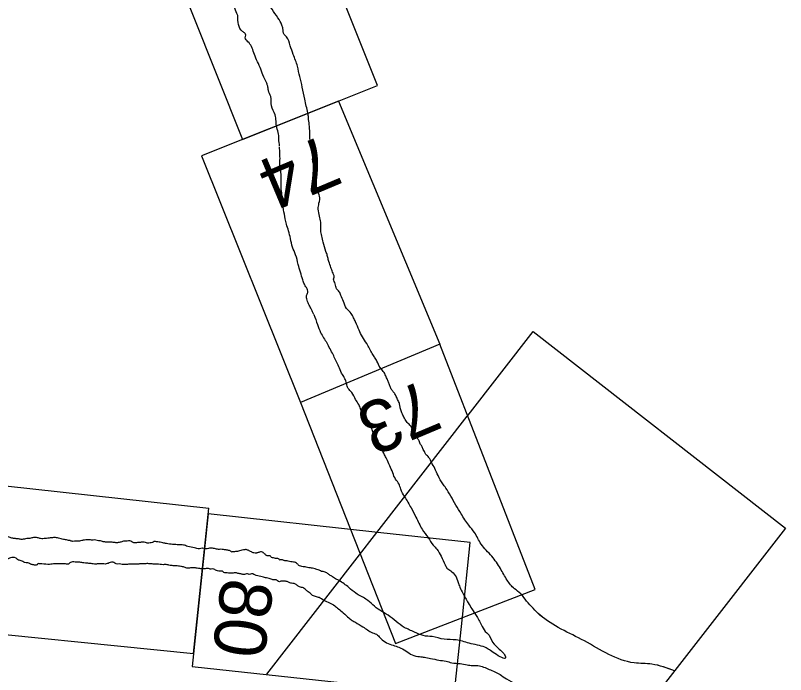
# Model space of a CAD drawing. Extents: x 3888273 to 3909528, y 158682 to 181032.
# Drawn here: x 3893120 to 3893985, y 169308 to 170048 of the extents above; entities that cross this region are included whole.
import ezdxf

# ---------------------------------------------------------------- set-up
doc = ezdxf.new("R2010")
doc.units = 0
doc.layers.add('V-ANNO-NPLT', color=7, linetype='Continuous')

msp = doc.modelspace()

# ---------------------------------------------------------------- linework, layer by layer
at = {"layer": 'V-ANNO-NPLT'}
msp.add_line((3893596.7767504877, 169679.04043995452), (3893440.5777504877, 169613.2944399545), dxfattribs=at)
for points in [[(3893424.0887504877, 170227.02143995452), (3893262.306750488, 170192.11143995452), (3893375.264750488, 169908.70643995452)], [(3893526.880750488, 169969.32043995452), (3893424.0887504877, 170227.02143995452)], [(3893375.264750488, 169908.70643995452), (3893526.880750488, 169969.32043995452)], [(3893482.911750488, 169951.7424399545), (3893329.3047504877, 169890.33043995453), (3893440.5777504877, 169613.2944399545)], [(3893482.911750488, 169951.7424399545), (3893596.7767504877, 169679.04043995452)], [(3893701.646750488, 169693.23243995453), (3893984.951750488, 169472.60243995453), (3893597.8817504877, 168975.12443995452), (3893314.383750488, 169195.50543995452)], [(3893628.490750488, 169599.20943995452), (3893701.646750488, 169693.23243995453)], [(3893596.7767504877, 169679.04043995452), (3893440.5777504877, 169613.2944399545), (3893547.056750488, 169343.00643995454), (3893704.035750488, 169403.54843995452)], [(3893704.035750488, 169403.54843995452), (3893596.7767504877, 169679.04043995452)], [(3893402.5037504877, 169308.7614399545), (3893627.5607504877, 169598.0144399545)], [(3893041.018750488, 169527.3134399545), (3893023.132750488, 169361.64843995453), (3893320.382750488, 169331.99143995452)], [(3893041.018750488, 169527.3134399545), (3893337.623750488, 169494.82243995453)], [(3893320.382750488, 169331.99143995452), (3893337.623750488, 169494.82243995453)], [(3893336.960750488, 169488.55343995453), (3893318.811750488, 169317.15343995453), (3893613.059750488, 169285.40243995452), (3893622.102750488, 169372.65443995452)], [(3893527.3107504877, 169467.69943995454), (3893336.960750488, 169488.55343995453)], [(3893630.778750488, 169456.36443995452), (3893527.3107504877, 169467.69943995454)], [(3893622.102750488, 169372.65443995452), (3893630.778750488, 169456.36443995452)]]:
    msp.add_lwpolyline(points, dxfattribs=at)
for points in [[(3893369.980750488, 170047.80543995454), (3893366.641750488, 170055.86643995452), (3893363.471750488, 170064.6884399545), (3893360.456750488, 170072.04343995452), (3893358.411750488, 170077.27143995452), (3893355.616750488, 170084.8974399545), (3893351.1427504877, 170094.32243995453), (3893348.765750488, 170098.03243995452), (3893346.7737504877, 170102.77043995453), (3893345.2197504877, 170108.0524399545), (3893341.766750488, 170114.86343995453), (3893340.744750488, 170117.47843995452), (3893340.2737504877, 170121.88443995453), (3893339.855750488, 170125.80043995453), (3893340.737750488, 170129.11143995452), (3893339.130750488, 170134.88143995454), (3893337.899750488, 170139.4544399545), (3893336.519750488, 170147.7234399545), (3893335.829750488, 170151.85843995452), (3893333.672750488, 170155.83843995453), (3893332.177750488, 170162.85743995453), (3893331.112750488, 170168.18943995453)], [(3893448.8047504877, 169938.24643995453), (3893445.249750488, 169953.7694399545), (3893442.4897504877, 169967.27743995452), (3893439.579750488, 169979.12743995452), (3893437.028750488, 169990.68643995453), (3893432.319750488, 170003.98943995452), (3893428.967750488, 170013.82043995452), (3893424.605750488, 170023.87343995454), (3893422.018750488, 170026.55743995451), (3893420.674750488, 170032.98543995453), (3893419.607750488, 170036.81643995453), (3893415.0947504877, 170045.21043995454), (3893408.4927504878, 170054.69843995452), (3893399.039750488, 170072.42643995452)], [(3893417.0267504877, 169901.1664399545), (3893416.192750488, 169908.96343995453), (3893415.926750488, 169914.52143995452), (3893413.792750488, 169922.18143995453), (3893411.974750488, 169936.11843995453), (3893407.902750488, 169946.5304399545), (3893407.150750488, 169956.63743995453), (3893404.436750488, 169963.5794399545), (3893403.590750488, 169968.41843995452), (3893402.592750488, 169971.5984399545), (3893398.301750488, 169981.00143995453), (3893395.087750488, 169989.53443995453), (3893391.224750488, 169997.99743995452), (3893388.082750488, 170005.8784399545), (3893385.3677504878, 170012.8214399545), (3893381.4927504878, 170018.32443995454), (3893378.406750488, 170022.5984399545), (3893379.068750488, 170025.6254399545), (3893378.211750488, 170027.50643995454), (3893375.332750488, 170029.83043995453), (3893369.980750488, 170047.80543995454)], [(3893468.8757504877, 169782.9274399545), (3893465.8987504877, 169793.23243995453), (3893464.2137504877, 169800.23843995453), (3893463.210750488, 169806.69243995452), (3893463.178750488, 169815.74643995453), (3893461.833750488, 169822.4764399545), (3893460.357750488, 169830.44143995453), (3893461.208750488, 169837.0904399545), (3893461.927750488, 169844.97443995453), (3893459.3477504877, 169851.57343995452), (3893458.223750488, 169862.07443995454), (3893456.616750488, 169871.27443995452), (3893456.374750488, 169879.3704399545), (3893454.399750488, 169883.22143995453), (3893454.3587504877, 169889.46443995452), (3893451.470750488, 169904.77643995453), (3893450.899750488, 169915.96143995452), (3893450.1827504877, 169925.56743995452), (3893449.391750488, 169932.97943995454), (3893448.801750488, 169938.25743995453)], [(3893443.0237504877, 169751.08543995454), (3893437.940750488, 169768.40943995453), (3893434.897750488, 169779.3324399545), (3893431.5007504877, 169787.71743995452), (3893429.208750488, 169797.47043995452), (3893427.048750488, 169805.98843995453), (3893424.678750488, 169813.54543995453), (3893423.399750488, 169819.65743995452), (3893421.382750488, 169829.75143995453), (3893419.995750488, 169842.7234399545), (3893418.620750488, 169858.50743995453), (3893418.732750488, 169869.1394399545), (3893417.268750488, 169879.9164399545), (3893417.434750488, 169887.11943995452), (3893417.061750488, 169896.44943995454), (3893417.0067504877, 169899.8784399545)], [(3893521.052750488, 169668.51743995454), (3893517.978750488, 169673.89643995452), (3893514.763750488, 169679.76543995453), (3893509.851750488, 169687.00443995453), (3893506.1887504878, 169694.6364399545), (3893502.363750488, 169703.80143995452), (3893500.052750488, 169708.47143995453), (3893497.459750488, 169713.3704399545), (3893492.198750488, 169719.0224399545), (3893488.765750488, 169726.93643995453), (3893485.724750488, 169733.59743995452), (3893483.979750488, 169737.8104399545), (3893481.039750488, 169741.1204399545), (3893479.414750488, 169746.63843995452), (3893477.561750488, 169751.87443995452), (3893478.082750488, 169754.25843995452), (3893476.457750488, 169759.77643995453), (3893474.603750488, 169765.01243995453), (3893472.357750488, 169771.49943995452), (3893471.070750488, 169776.27943995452), (3893469.837750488, 169780.54543995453), (3893468.8757504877, 169782.9274399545)], [(3893455.524750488, 169712.1694399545), (3893454.732750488, 169713.76243995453), (3893452.084750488, 169719.17343995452), (3893449.490750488, 169724.07243995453), (3893447.583750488, 169729.8184399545), (3893447.1997504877, 169733.4004399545), (3893448.6347504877, 169736.91443995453), (3893447.0097504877, 169742.43343995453), (3893444.808750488, 169746.08143995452), (3893443.0237504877, 169751.08543995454)], [(3893455.524750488, 169712.1694399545), (3893459.548750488, 169700.92543995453), (3893463.064750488, 169691.9354399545), (3893470.124750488, 169680.3484399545)], [(3893492.0947504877, 169634.97843995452), (3893490.281750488, 169640.1854399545), (3893487.459750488, 169644.80143995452), (3893484.363750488, 169651.97443995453), (3893481.095750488, 169658.35343995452), (3893478.3927504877, 169664.2754399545), (3893475.406750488, 169670.42543995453), (3893471.853750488, 169677.0334399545), (3893470.2197504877, 169680.2234399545), (3893470.124750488, 169680.3484399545)], [(3893587.301750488, 169546.27143995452), (3893586.214750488, 169548.68243995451), (3893584.578750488, 169551.87243995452), (3893582.825750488, 169553.75643995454), (3893581.126750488, 169555.1284399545), (3893579.491750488, 169558.31743995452), (3893578.195750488, 169560.76743995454), (3893576.505750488, 169564.46843995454), (3893574.925750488, 169567.14643995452), (3893573.181750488, 169571.35843995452), (3893571.089750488, 169573.98343995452), (3893568.953750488, 169579.44743995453), (3893567.090750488, 169582.35443995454), (3893564.835750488, 169586.51243995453), (3893561.382750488, 169589.76843995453), (3893557.766750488, 169594.55843995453), (3893555.4557504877, 169599.22943995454), (3893553.373750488, 169604.18143995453), (3893552.140750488, 169608.44943995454), (3893551.4757504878, 169612.25843995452), (3893549.448750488, 169616.70043995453), (3893547.420750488, 169621.14243995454), (3893545.2197504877, 169624.78843995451), (3893542.845750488, 169627.64143995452), (3893541.156750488, 169631.34243995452), (3893539.694750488, 169635.32643995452), (3893538.004750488, 169639.02743995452), (3893536.261750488, 169643.24043995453), (3893533.385750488, 169648.36843995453), (3893529.822750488, 169652.64643995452), (3893526.215750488, 169659.76643995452), (3893523.676750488, 169664.15343995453), (3893521.052750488, 169668.51743995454)], [(3893557.320750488, 169507.73843995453), (3893552.953750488, 169516.19143995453), (3893551.045750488, 169521.9384399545), (3893547.090750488, 169527.46943995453), (3893543.995750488, 169534.64343995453), (3893540.561750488, 169542.55743995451), (3893537.1287504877, 169550.47143995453), (3893534.873750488, 169554.62943995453), (3893531.156750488, 169562.7724399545), (3893528.116750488, 169569.43443995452), (3893525.184750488, 169575.07343995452), (3893522.133750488, 169579.40643995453), (3893520.335750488, 169584.13043995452), (3893518.819750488, 169588.62643995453), (3893517.413750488, 169592.09943995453), (3893513.5037504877, 169594.79043995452), (3893511.760750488, 169599.00143995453), (3893509.558750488, 169602.64943995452), (3893507.869750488, 169606.34943995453), (3893505.788750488, 169611.30343995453), (3893502.3447504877, 169616.88743995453), (3893497.887750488, 169624.6934399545), (3893494.0437504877, 169629.20143995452), (3893492.0947504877, 169634.97843995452)], [(3893694.181750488, 169390.54743995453), (3893687.7567504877, 169398.70943995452), (3893680.524750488, 169404.55143995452), (3893672.339750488, 169414.14543995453), (3893664.8957504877, 169427.12143995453), (3893655.156750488, 169440.95643995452), (3893643.240750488, 169454.5604399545), (3893635.795750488, 169467.53643995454), (3893629.4187504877, 169475.67043995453), (3893620.7337504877, 169488.56443995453), (3893614.8787504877, 169498.3564399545), (3893609.062750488, 169508.53643995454), (3893603.468750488, 169517.51843995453), (3893600.2227504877, 169522.13143995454), (3893594.818750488, 169531.46843995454), (3893591.223750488, 169539.34643995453), (3893587.301750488, 169546.27143995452)], [(3893557.320750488, 169507.73843995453), (3893564.555750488, 169495.2314399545), (3893570.075750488, 169484.80543995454), (3893577.0347504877, 169471.22743995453), (3893583.698750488, 169461.88043995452), (3893589.417750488, 169453.26843995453), (3893593.473750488, 169448.7124399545), (3893598.397750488, 169440.8674399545), (3893602.931750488, 169431.23043995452), (3893604.882750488, 169427.54543995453), (3893609.011750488, 169424.51043995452), (3893613.948750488, 169419.52743995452), (3893617.544750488, 169411.6504399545), (3893619.215750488, 169406.32043995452), (3893622.694750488, 169399.53243995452), (3893628.817750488, 169388.61843995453), (3893632.729750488, 169381.85343995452), (3893638.2937504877, 169373.4924399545), (3893644.3107504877, 169362.17943995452), (3893649.4157504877, 169355.0194399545), (3893650.266750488, 169354.3324399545), (3893656.089750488, 169344.7074399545), (3893663.5547504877, 169336.6884399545), (3893668.493750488, 169331.7044399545), (3893670.649750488, 169326.97943995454), (3893658.576750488, 169331.75743995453), (3893647.3587504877, 169338.82843995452), (3893629.6427504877, 169343.39343995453), (3893615.042750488, 169347.1014399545), (3893601.801750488, 169347.77143995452), (3893588.2677504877, 169350.7424399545), (3893578.235750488, 169351.88243995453), (3893568.4557504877, 169355.8024399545), (3893556.9127504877, 169361.18243995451), (3893538.902750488, 169374.6964399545), (3893529.4927504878, 169380.30743995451), (3893521.715750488, 169386.44743995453), (3893513.823750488, 169392.96443995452), (3893502.532750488, 169399.3484399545), (3893494.737750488, 169405.82043995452), (3893483.6597504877, 169413.88843995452)], [(3893120.430750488, 169460.69043995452), (3893116.4187504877, 169461.34143995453), (3893112.331750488, 169462.69943995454), (3893109.700750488, 169463.85443995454), (3893106.169750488, 169466.70543995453), (3893101.569750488, 169467.83143995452), (3893098.070750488, 169468.71443995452), (3893095.868750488, 169469.19843995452), (3893092.016750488, 169470.0444399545), (3893086.0747504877, 169470.31143995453), (3893082.967750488, 169470.87943995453), (3893079.664750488, 169471.60443995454), (3893076.203750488, 169472.13443995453), (3893072.312750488, 169473.33443995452), (3893069.604750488, 169475.1964399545), (3893066.264750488, 169476.27743995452), (3893063.157750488, 169476.84443995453), (3893059.854750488, 169477.56943995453), (3893057.140750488, 169477.81943995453), (3893054.387750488, 169478.42343995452), (3893051.047750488, 169479.50443995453), (3893049.478750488, 169480.77143995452), (3893048.928750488, 169480.89243995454)], [(3893181.957750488, 169458.52443995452), (3893181.223750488, 169458.5254399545), (3893176.819750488, 169459.4924399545), (3893174.459750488, 169459.7804399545), (3893168.916750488, 169461.34343995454), (3893164.197750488, 169461.9194399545), (3893159.590750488, 169461.43143995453), (3893153.9217504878, 169460.83043995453), (3893148.727750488, 169460.81943995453), (3893145.227750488, 169461.70243995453), (3893140.8987504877, 169461.96143995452), (3893136.527750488, 169460.96043995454), (3893133.141750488, 169460.78143995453), (3893127.8647504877, 169459.86543995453), (3893124.049750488, 169460.3564399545), (3893122.2397504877, 169460.52443995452), (3893120.430750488, 169460.69043995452)], [(3893194.851750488, 169458.60043995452), (3893192.281750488, 169458.0524399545), (3893188.5377504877, 169457.7344399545), (3893185.079750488, 169457.68343995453), (3893182.9697504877, 169457.89343995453), (3893181.8447504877, 169458.51243995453)], [(3893209.388750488, 169459.31543995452), (3893205.900750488, 169458.98843995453), (3893203.3447504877, 169459.43343995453), (3893199.604750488, 169459.21643995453), (3893196.4157504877, 169458.87943995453), (3893194.851750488, 169458.60043995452)], [(3893254.075750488, 169455.88743995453), (3893253.4157504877, 169455.95543995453), (3893251.734750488, 169456.66843995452), (3893250.954750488, 169457.29843995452), (3893248.726750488, 169458.13143995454), (3893246.0637504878, 169458.02843995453), (3893243.948750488, 169457.80443995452), (3893241.639750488, 169457.73843995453), (3893239.914750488, 169457.19843995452), (3893237.837750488, 169456.62243995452), (3893235.7227504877, 169456.39943995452), (3893233.997750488, 169455.86043995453), (3893232.354750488, 169456.22043995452), (3893230.007750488, 169456.50743995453), (3893228.206750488, 169456.67343995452), (3893225.349750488, 169456.72743995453), (3893222.686750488, 169456.62343995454), (3893220.691750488, 169456.94743995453), (3893219.049750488, 169457.30743995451), (3893215.021750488, 169458.30743995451), (3893212.320750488, 169458.55643995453), (3893209.388750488, 169459.31543995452)], [(3893262.6347504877, 169456.70943995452), (3893260.922750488, 169456.46943995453), (3893258.752750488, 169456.37143995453), (3893256.334750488, 169456.15943995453), (3893254.075750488, 169455.88743995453)], [(3893271.521750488, 169456.17243995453), (3893269.150750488, 169455.48243995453), (3893267.6657504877, 169456.03743995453), (3893264.927750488, 169456.63843995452), (3893262.6347504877, 169456.70943995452)], [(3893364.002750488, 169445.76343995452), (3893363.7337504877, 169445.69143995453), (3893362.4757504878, 169446.40143995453), (3893361.403750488, 169446.96343995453), (3893357.925750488, 169447.94443995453), (3893353.999750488, 169448.37143995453), (3893350.925750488, 169448.72043995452), (3893348.406750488, 169448.62343995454), (3893346.332750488, 169449.07843995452), (3893341.5207504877, 169449.9194399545), (3893338.2967504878, 169450.08343995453), (3893335.6997504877, 169449.13443995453), (3893333.442750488, 169449.73743995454), (3893331.072750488, 169449.82443995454), (3893329.885750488, 169449.8674399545), (3893327.2537504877, 169449.25143995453), (3893324.1797504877, 169449.60043995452), (3893321.403750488, 169450.3184399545), (3893313.814750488, 169451.87743995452), (3893309.079750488, 169453.5684399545), (3893303.669750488, 169453.67143995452), (3893300.411750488, 169454.1694399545), (3893296.855750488, 169454.30043995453), (3893290.005750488, 169455.2614399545), (3893286.044750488, 169456.0224399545), (3893282.934750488, 169456.70543995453), (3893277.638750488, 169457.32543995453), (3893276.119750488, 169457.33343995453), (3893274.374750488, 169456.30543995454), (3893271.521750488, 169456.17243995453)], [(3893377.860750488, 169448.3214399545), (3893374.766750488, 169447.68143995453), (3893371.9047504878, 169446.84543995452), (3893367.669750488, 169446.21943995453), (3893365.036750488, 169445.9054399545), (3893364.002750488, 169445.76343995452)], [(3893400.7737504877, 169443.20243995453), (3893399.314750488, 169444.22843995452), (3893398.390750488, 169444.97443995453), (3893396.764750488, 169445.98343995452), (3893395.430750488, 169445.84143995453), (3893393.6487504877, 169445.1474399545), (3893392.1657504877, 169444.8214399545), (3893391.015750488, 169444.53143995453), (3893388.127750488, 169444.7314399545), (3893386.5717504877, 169445.07243995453), (3893385.315750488, 169445.78443995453), (3893383.5407504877, 169446.60743995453), (3893382.283750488, 169447.31643995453), (3893380.877750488, 169447.84343995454), (3893379.4727504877, 169448.36943995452), (3893377.860750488, 169448.3214399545)], [(3893183.369750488, 169434.2834399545), (3893181.572750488, 169433.48043995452), (3893180.939750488, 169432.69743995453), (3893176.4927504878, 169432.40443995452), (3893171.8477504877, 169432.27143995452), (3893164.842750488, 169432.4274399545), (3893158.819750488, 169431.78843995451), (3893150.1627504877, 169432.30643995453), (3893147.0947504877, 169432.5194399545), (3893145.481750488, 169432.52643995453), (3893144.8477504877, 169431.74343995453), (3893144.727750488, 169431.1934399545), (3893142.051750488, 169431.08843995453), (3893138.393750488, 169431.77743995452), (3893134.268750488, 169433.48943995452), (3893130.8077504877, 169434.0194399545), (3893126.8417504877, 169435.92843995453), (3893122.950750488, 169437.12943995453), (3893121.146750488, 169438.9084399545), (3893117.843750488, 169439.63543995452), (3893114.8507504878, 169439.13843995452), (3893112.447750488, 169438.16743995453), (3893109.7707504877, 169438.0634399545), (3893105.524750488, 169439.2264399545), (3893101.595750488, 169440.78143995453), (3893098.0207504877, 169442.37343995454), (3893095.269750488, 169442.97843995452), (3893093.971750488, 169443.3784399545)], [(3893424.271750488, 169435.69243995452), (3893423.342750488, 169435.64043995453), (3893422.121750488, 169436.01643995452), (3893421.048750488, 169436.57743995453), (3893419.309750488, 169437.06743995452), (3893418.9757504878, 169437.0334399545), (3893417.641750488, 169436.89143995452), (3893417.158750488, 169436.67143995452), (3893416.385750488, 169437.60243995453), (3893413.6087504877, 169438.32043995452), (3893411.352750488, 169438.9244399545), (3893407.354750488, 169440.0194399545), (3893406.914750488, 169440.9844399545), (3893405.692750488, 169441.36243995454), (3893403.655750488, 169441.48343995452), (3893402.2847504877, 169441.67543995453), (3893401.732750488, 169442.12343995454), (3893400.7737504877, 169443.20243995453)], [(3893286.158750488, 169431.44143995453), (3893279.3107504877, 169432.14243995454), (3893275.201750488, 169432.24043995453), (3893272.695750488, 169432.3324399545), (3893267.842750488, 169432.71043995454), (3893263.965750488, 169432.2994399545), (3893259.855750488, 169432.39943995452), (3893257.9357504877, 169432.01843995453), (3893252.926750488, 169432.20043995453), (3893248.305750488, 169432.0684399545), (3893244.076750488, 169431.6204399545), (3893240.318750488, 169431.75743995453), (3893236.8757504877, 169432.28443995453), (3893233.470750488, 169432.45843995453), (3893231.947750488, 169433.36643995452), (3893228.272750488, 169434.40243995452), (3893225.527750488, 169433.39943995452), (3893221.372750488, 169432.24743995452), (3893217.967750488, 169432.42043995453), (3893214.209750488, 169432.55843995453), (3893210.332750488, 169432.1474399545), (3893205.285750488, 169432.68243995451), (3893200.7847504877, 169433.0984399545), (3893197.184750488, 169433.42943995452), (3893192.647750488, 169434.1964399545), (3893189.084750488, 169434.17643995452), (3893185.993750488, 169434.73943995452), (3893183.369750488, 169434.2834399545)], [(3893378.737750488, 169420.74443995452), (3893374.822750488, 169420.68743995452), (3893373.337750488, 169421.24343995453), (3893371.536750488, 169421.4084399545), (3893368.604750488, 169422.1664399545), (3893366.803750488, 169422.3324399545), (3893362.926750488, 169421.92343995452), (3893356.468750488, 169422.30843995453), (3893354.473750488, 169422.63143995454), (3893352.717750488, 169424.05043995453), (3893350.212750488, 169424.14143995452), (3893347.122750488, 169424.7044399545), (3893345.090750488, 169425.38143995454), (3893343.176750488, 169426.60443995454), (3893340.1627504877, 169426.46343995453), (3893338.166750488, 169426.78743995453), (3893336.328750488, 169427.30543995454), (3893332.646750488, 169426.73643995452), (3893329.593750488, 169426.94943995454), (3893327.441750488, 169427.07643995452), (3893324.351750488, 169427.64143995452), (3893322.550750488, 169427.80843995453), (3893318.245750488, 169428.06443995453), (3893313.8587504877, 169427.42243995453), (3893309.987750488, 169428.6174399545), (3893305.960750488, 169429.61643995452), (3893300.9127504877, 169430.1504399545), (3893297.507750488, 169430.32543995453), (3893292.811750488, 169430.8974399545), (3893288.6257504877, 169431.70243995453), (3893286.158750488, 169431.44143995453)], [(3893434.937750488, 169433.89343995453), (3893432.519750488, 169434.40243995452), (3893429.7737504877, 169434.82343995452), (3893426.714750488, 169435.49443995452), (3893424.271750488, 169435.69243995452)], [(3893483.6597504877, 169413.88843995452), (3893478.726750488, 169416.20143995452), (3893476.510750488, 169417.99143995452), (3893474.6997504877, 169419.14943995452), (3893472.925750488, 169419.97243995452), (3893471.448750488, 169421.16443995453), (3893469.8217504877, 169422.1744399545), (3893468.1967504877, 169423.18343995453), (3893465.9387504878, 169423.78743995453), (3893463.9017504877, 169423.90943995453), (3893461.572750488, 169425.17943995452), (3893458.7597504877, 169426.23243995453), (3893456.837750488, 169426.87143995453), (3893453.9127504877, 169427.4054399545), (3893451.505750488, 169427.82543995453), (3893449.801750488, 169427.98243995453), (3893446.8417504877, 169428.84943995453), (3893444.619750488, 169429.1204399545), (3893439.436750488, 169430.25843995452), (3893436.667750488, 169432.49643995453), (3893434.937750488, 169433.89343995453)], [(3893466.5407504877, 169391.36543995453), (3893464.143750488, 169393.04843995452), (3893460.644750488, 169394.83943995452), (3893458.453750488, 169395.3214399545), (3893456.031750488, 169396.31243995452), (3893453.997750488, 169396.98843995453), (3893452.2057504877, 169398.75843995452), (3893450.2537504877, 169400.33443995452), (3893448.1457504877, 169401.7154399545), (3893445.5717504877, 169404.11543995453), (3893443.6597504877, 169405.33943995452), (3893441.6257504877, 169406.01543995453), (3893439.240750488, 169406.65343995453), (3893436.351750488, 169408.66443995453), (3893433.501750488, 169410.32343995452), (3893430.2537504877, 169410.69243995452), (3893427.087750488, 169411.96143995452), (3893423.607750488, 169412.8404399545), (3893421.2597504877, 169413.12643995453), (3893418.4387504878, 169412.82743995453), (3893416.714750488, 169412.28943995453), (3893414.801750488, 169413.5114399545), (3893413.278750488, 169414.42043995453), (3893411.320750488, 169414.39143995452), (3893409.5207504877, 169414.55643995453), (3893407.487750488, 169415.23343995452), (3893405.102750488, 169415.87143995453), (3893402.169750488, 169416.63043995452), (3893400.174750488, 169416.95343995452), (3893397.593750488, 169417.74943995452), (3893390.632750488, 169419.50843995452), (3893385.4727504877, 169421.1014399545), (3893382.8477504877, 169420.64543995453), (3893381.0097504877, 169421.16343995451), (3893378.737750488, 169420.74443995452)], [(3893466.5407504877, 169391.36543995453), (3893478.840750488, 169385.4084399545), (3893483.059750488, 169382.0004399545), (3893488.484750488, 169377.61943995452), (3893494.627750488, 169371.66343995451), (3893498.480750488, 169369.00743995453), (3893502.018750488, 169366.85243995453), (3893510.545750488, 169361.72143995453), (3893521.1657504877, 169355.20143995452), (3893526.959750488, 169352.51243995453), (3893530.692750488, 169348.5034399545), (3893544.478750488, 169340.99443995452), (3893550.943750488, 169338.76043995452), (3893558.573750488, 169334.93643995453), (3893565.6887504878, 169330.18443995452), (3893574.146750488, 169328.32743995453), (3893579.5747504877, 169327.58843995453), (3893586.474750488, 169326.32743995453), (3893595.673750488, 169324.42843995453), (3893603.788750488, 169323.14643995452), (3893610.193750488, 169321.48943995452), (3893619.6347504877, 169320.54343995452), (3893627.442750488, 169319.10343995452), (3893633.300750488, 169318.29343995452), (3893639.653750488, 169318.19243995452), (3893652.214750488, 169314.01643995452), (3893664.4047504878, 169308.14943995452), (3893671.519750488, 169303.3974399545), (3893682.019750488, 169297.90143995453), (3893691.497750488, 169294.49143995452), (3893697.811750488, 169291.8514399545), (3893687.853750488, 169292.16043995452), (3893677.987750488, 169293.44943995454), (3893662.281750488, 169291.95843995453), (3893650.303750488, 169290.69043995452), (3893634.805750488, 169286.29743995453), (3893615.184750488, 169279.26543995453), (3893603.788750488, 169272.55443995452), (3893594.686750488, 169264.98343995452), (3893586.5577504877, 169258.61843995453), (3893574.053750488, 169246.83343995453), (3893565.670750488, 169237.68743995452), (3893556.315750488, 169227.33843995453), (3893547.4467504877, 169217.5904399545), (3893537.002750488, 169207.1254399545), (3893529.962750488, 169200.8754399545), (3893525.748750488, 169197.60743995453)], [(3893860.265750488, 169312.28243995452), (3893834.8647504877, 169319.8104399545), (3893815.050750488, 169321.32743995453), (3893759.078750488, 169345.91743995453), (3893709.234750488, 169375.02643995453), (3893694.180750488, 169390.54643995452)], [(3893860.370750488, 169312.24743995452), (3893834.866750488, 169319.81143995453), (3893815.050750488, 169321.32743995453), (3893759.078750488, 169345.91843995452), (3893709.235750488, 169375.02843995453), (3893694.181750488, 169390.54743995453)]]:
    msp.add_spline(points, degree=3, dxfattribs=at)

# ---------------------------------------------------------------- texts
for s, height, rotation, p in [('74', 58.5, 202.82670650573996, (3893467.785750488, 169915.18443995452)), ('73', 58.5, 202.82670650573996, (3893579.7507504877, 169640.30143995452)), ('80', 58.49999999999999, 262.82671917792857, (3893352.355750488, 169418.10043995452))]:
    msp.add_text(s, height=height, rotation=rotation, dxfattribs=at).set_placement(p)

doc.saveas('drawing.dxf')
